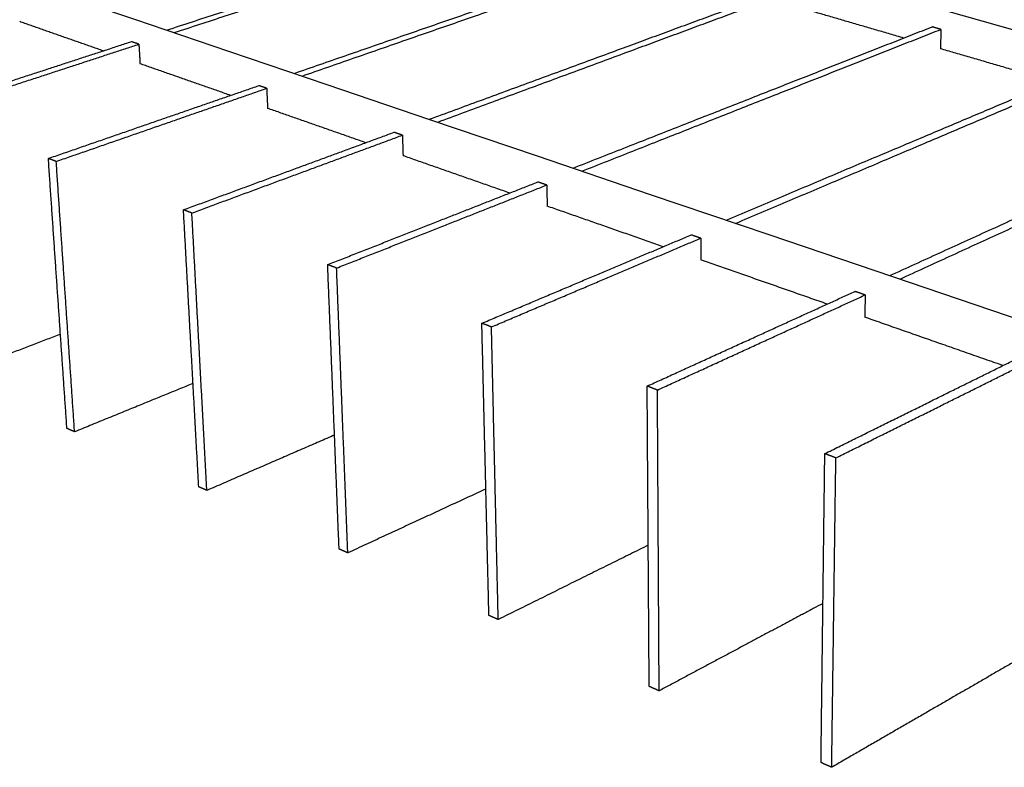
# Model space of a CAD drawing. Header units: millimetres. Extents: x 2538 to 24562, y 4449 to 23795.
# Tile 258 of 280: x 21853 to 22328, y 18757 to 19117. Entities that reach past the tile are written whole.
import ezdxf

# ---------------------------------------------------------------- set-up
doc = ezdxf.new("R2010")
doc.units = ezdxf.units.MM
doc.layers.add('Make2D$Visible$Curves', color=7, linetype='Continuous', true_color=0x000000)

msp = doc.modelspace()

# ---------------------------------------------------------------- linework, layer by layer
at = {"layer": 'Make2D$Visible$Curves', "color": 7, "lineweight": -3}
for points in [[(21918.01, 19229.39), (21934.14, 19224.82), (21972.83, 19213.85), (22012.99, 19202.46), (22054.7, 19190.64), (22098.07, 19178.34), (22143.18, 19165.55), (22190.15, 19152.23), (22239.09, 19138.36), (22290.14, 19123.89), (22343.42, 19108.78), (22399.09, 19093), (22457.31, 19076.49), (22518.26, 19059.21), (22582.15, 19041.1), (22649.18, 19022.09), (22660.77, 19018.81)], [(21725.04, 19179.44), (21744.84, 19172.71), (21783.18, 19159.69), (21823.1, 19146.13), (21864.73, 19131.99), (21908.15, 19117.25), (21953.5, 19101.84), (22000.9, 19085.75), (22050.49, 19068.9), (22102.44, 19051.26), (22156.91, 19032.76), (22214.1, 19013.33), (22274.2, 18992.92), (22305.42, 18982.32), (22337.46, 18971.44), (22370.34, 18960.27), (22404.12, 18948.8), (22438.81, 18937.02), (22468.01, 18927.1)]]:
    msp.add_lwpolyline(points, dxfattribs=at)
for points, weights in [([(21923.79, 19111.94), (22015.21, 19141.78), (22099.16, 19169.18)], [426.937200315, 445.921567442, 464.90593457]), ([(21927.37, 19110.72), (22018.79, 19140.66), (22102.73, 19168.16)], [426.197244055, 445.181486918, 464.165729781]), ([(21985.2, 19091.08), (22076.53, 19122.68), (22160.2, 19151.64)], [414.600806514, 433.584997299, 452.569188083]), ([(21989, 19089.79), (22080.32, 19121.5), (22163.97, 19150.55)], [413.860241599, 432.844612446, 451.828983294]), ([(22050.38, 19068.94), (22141.45, 19102.47), (22224.66, 19133.1)], [402.263753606, 421.248097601, 440.232441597]), ([(22054.42, 19067.57), (22145.46, 19101.22), (22228.65, 19131.96)], [401.523790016, 420.508013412, 439.492236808]), ([(22279.14, 19108.12), (22253.58, 19115.56), (22228.56, 19122.85)], [431.135430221, 435.738523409, 440.341616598]), ([(21893.15, 19101.93), (21872.8, 19109.05), (21852.87, 19116.02)], [427.385446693, 431.704557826, 436.023668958]), ([(22119.68, 19045.4), (22210.28, 19081.04), (22292.84, 19113.51)], [389.927187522, 408.911441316, 427.895695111]), ([(22123.98, 19043.94), (22214.54, 19079.71), (22297.06, 19112.29)], [389.186950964, 408.171220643, 427.155490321]), ([(22297.06, 19112.29), (22294.95, 19112.9), (22292.84, 19113.51)], [427.155490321, 427.525592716, 427.895695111]), ([(22297.06, 19112.29), (22296.95, 19107.62), (22296.84, 19102.96)], [427.155490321, 427.580091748, 428.004693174]), ([(21805.51, 19073.33), (21857.29, 19090.23), (21906.76, 19106.38)], [404.649066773, 414.113631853, 423.578196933]), ([(21809.07, 19071.97), (21860.87, 19088.94), (21910.34, 19105.14)], [403.908861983, 413.373427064, 422.837992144]), ([(21910.34, 19105.14), (21908.55, 19105.76), (21906.76, 19106.38)], [422.837992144, 423.208094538, 423.578196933]), ([(21910.34, 19105.14), (21910.62, 19100.43), (21910.89, 19095.73)], [422.837992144, 423.26259357, 423.687194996]), ([(22351.53, 19087.03), (22323.88, 19095.08), (22296.84, 19102.96)], [418.609512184, 423.307190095, 428.004868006]), ([(21954.54, 19080.47), (21932.49, 19088.18), (21910.89, 19095.73)], [414.859139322, 419.273154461, 423.6871696]), ([(22193.51, 19020.33), (22283.4, 19058.27), (22365.07, 19092.74)], [377.59032186, 396.574635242, 415.558948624]), ([(22198.09, 19018.77), (22287.93, 19056.86), (22369.54, 19091.46)], [376.850032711, 395.834388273, 414.818743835]), ([(21866.69, 19050.07), (21918.62, 19068.04), (21968.16, 19085.18)], [392.312320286, 401.776885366, 411.241450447]), ([(21870.48, 19048.63), (21922.42, 19066.66), (21971.96, 19083.87)], [391.572115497, 401.036680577, 410.501245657]), ([(21971.96, 19083.87), (21970.06, 19084.53), (21968.16, 19085.18)], [410.501245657, 410.871348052, 411.241450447]), ([(21971.96, 19083.87), (21972.18, 19079.04), (21972.4, 19074.22)], [410.501245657, 410.925847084, 411.35044851]), ([(22019.75, 19057.66), (21995.81, 19066.03), (21972.4, 19074.22)], [402.33361062, 406.841979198, 411.350347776]), ([(22272.33, 18993.56), (22361.21, 19034.04), (22441.71, 19070.71)], [365.253766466, 384.237984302, 403.222202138]), ([(22277.23, 18991.89), (22366.03, 19032.54), (22446.46, 19069.34)], [364.513398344, 383.497697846, 402.481997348]), ([(21931.84, 19025.3), (21983.84, 19044.44), (22033.36, 19062.68)], [379.9755738, 389.44013888, 398.90470396]), ([(22037.4, 19061.28), (22035.38, 19061.98), (22033.36, 19062.68)], [398.164499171, 398.534601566, 398.90470396]), ([(21935.89, 19023.77), (21987.88, 19042.98), (22037.4, 19061.28)], [379.23536901, 388.699934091, 398.164499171]), ([(22037.4, 19061.28), (22037.56, 19056.33), (22037.72, 19051.38)], [398.164499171, 398.589100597, 399.013702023]), ([(21875.64, 18919.92), (21871.23, 18984.07), (21866.69, 19050.07)], [403.631736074, 397.97202818, 392.312320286]), ([(21870.48, 19048.63), (21868.58, 19049.35), (21866.69, 19050.07)], [391.572115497, 391.942217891, 392.312320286]), ([(21879.34, 18918.28), (21874.97, 18982.52), (21870.48, 19048.63)], [402.891531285, 397.231823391, 391.572115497]), ([(22089.15, 19033.4), (22063.13, 19042.49), (22037.72, 19051.38)], [389.807692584, 394.410650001, 399.013607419]), ([(22001.37, 18998.87), (22053.32, 19019.3), (22102.72, 19038.73)], [367.638827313, 377.103392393, 386.567957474]), ([(22107.02, 19037.25), (22104.87, 19037.99), (22102.72, 19038.73)], [385.827752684, 386.197855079, 386.567957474]), ([(22005.69, 18997.23), (22057.63, 19017.74), (22107.02, 19037.25)], [366.898622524, 376.363187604, 385.827752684]), ([(22107.02, 19037.25), (22107.11, 19032.16), (22107.2, 19027.08)], [385.827752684, 386.252354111, 386.676955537]), ([(21939.19, 18891.76), (21935.57, 18957.55), (21931.84, 19025.3)], [391.294989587, 385.635281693, 379.9755738]), ([(21935.89, 19023.77), (21933.86, 19024.54), (21931.84, 19025.3)], [379.23536901, 379.605471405, 379.9755738]), ([(22163.16, 19007.52), (22134.83, 19017.42), (22107.2, 19027.09)], [377.281711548, 381.979443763, 386.677175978]), ([(21943.13, 18890.02), (21939.56, 18955.91), (21935.89, 19023.77)], [390.554784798, 384.895076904, 379.23536901]), ([(22075.72, 18970.61), (22127.5, 18992.46), (22176.66, 19013.21)], [355.302080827, 364.766645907, 374.231210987]), ([(22080.35, 18968.85), (22132.11, 18990.8), (22181.25, 19011.63)], [354.561876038, 364.026441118, 373.491006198]), ([(22181.25, 19011.63), (22178.95, 19012.42), (22176.66, 19013.21)], [373.491006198, 373.861108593, 374.231210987]), ([(22181.25, 19011.63), (22181.25, 19006.4), (22181.26, 19001.19)], [373.491006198, 373.915607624, 374.340209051]), ([(22242.25, 18979.86), (22211.36, 18990.66), (22181.26, 19001.19)], [364.755696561, 369.54795178, 374.340206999]), ([(22006.88, 18861.78), (22004.16, 18929.29), (22001.37, 18998.87)], [378.958243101, 373.298535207, 367.638827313]), ([(22005.69, 18997.23), (22003.53, 18998.05), (22001.37, 18998.87)], [366.898622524, 367.268724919, 367.638827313]), ([(22011.08, 18859.92), (22008.42, 18927.53), (22005.69, 18997.23)], [378.218038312, 372.558330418, 366.898622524]), ([(21933.84, 18988.99), (21933.84, 18988.99), (21933.84, 18988.99)], [437.472631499, 437.472575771, 437.472520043]), ([(22155.43, 18940.31), (22206.88, 18963.75), (22255.63, 18985.95)], [342.96533434, 352.429899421, 361.894464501]), ([(22160.39, 18938.42), (22211.82, 18961.96), (22260.54, 18984.26)], [342.225129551, 351.689694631, 361.154259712]), ([(22260.54, 18984.26), (22258.08, 18985.11), (22255.63, 18985.95)], [361.154259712, 361.524362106, 361.894464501]), ([(22260.54, 18984.26), (22260.45, 18978.89), (22260.37, 18973.53)], [361.154259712, 361.578861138, 362.003462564]), ([(22326.97, 18950.24), (22293.21, 18962.04), (22260.37, 18973.53)], [352.229938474, 357.116670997, 362.003403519]), ([(22079.12, 18829.77), (22077.45, 18899.09), (22075.72, 18970.61)], [366.621496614, 360.961788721, 355.302080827]), ([(22080.35, 18968.85), (22078.03, 18969.73), (22075.72, 18970.61)], [354.561876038, 354.931978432, 355.302080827]), ([(22083.61, 18827.78), (22082.01, 18897.21), (22080.35, 18968.85)], [365.881291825, 360.221583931, 354.561876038]), ([(21872.51, 18965.35), (21846.25, 18955.23), (21819.34, 18944.86)], [425.270052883, 420.249165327, 415.228277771]), ([(22241.08, 18907.75), (22292.01, 18932.94), (22340.18, 18956.77)], [330.628587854, 340.093152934, 349.557718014]), ([(22246.42, 18905.72), (22297.31, 18931.02), (22345.45, 18954.95)], [329.888383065, 339.352948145, 348.817513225]), ([(21936.45, 18941.59), (21908.27, 18930.09), (21879.34, 18918.28)], [413.669712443, 408.280621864, 402.891531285]), ([(22156.4, 18795.54), (22155.92, 18866.75), (22155.43, 18940.31)], [354.284750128, 348.625042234, 342.96533434]), ([(22160.39, 18938.42), (22157.91, 18939.37), (22155.43, 18940.31)], [342.225129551, 342.595231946, 342.96533434]), ([(22161.2, 18793.41), (22160.8, 18864.74), (22160.39, 18938.42)], [353.544545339, 347.884837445, 342.225129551]), ([(21879.34, 18918.28), (21877.49, 18919.1), (21875.64, 18919.92)], [402.891531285, 403.261633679, 403.631736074]), ([(22004.67, 18916.71), (21974.35, 18903.56), (21943.13, 18890.02)], [402.186115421, 396.370450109, 390.554784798]), ([(22239.25, 18758.84), (22240.15, 18832.04), (22241.08, 18907.75)], [341.948003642, 336.288295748, 330.628587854]), ([(22246.42, 18905.72), (22243.75, 18906.74), (22241.08, 18907.75)], [329.888383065, 330.258485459, 330.628587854]), ([(22244.41, 18756.55), (22245.4, 18829.88), (22246.42, 18905.72)], [341.207798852, 335.548090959, 329.888383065]), ([(21943.13, 18890.02), (21941.16, 18890.89), (21939.19, 18891.76)], [390.554784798, 390.924887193, 391.294989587]), ([(22077.65, 18890.71), (22044.91, 18875.57), (22011.08, 18859.92)], [390.848874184, 384.533456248, 378.218038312]), ([(22155.94, 18863.63), (22120.45, 18846.04), (22083.61, 18827.78)], [379.699237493, 372.790264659, 365.881291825]), ([(22011.08, 18859.92), (22008.97, 18860.85), (22006.88, 18861.78)], [378.218038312, 378.588140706, 378.958243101]), ([(22240.19, 18835.57), (22201.53, 18814.94), (22161.2, 18793.41)], [368.796488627, 361.170516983, 353.544545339]), ([(22083.61, 18827.78), (22081.36, 18828.78), (22079.12, 18829.77)], [365.881291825, 366.25139422, 366.621496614]), ([(22331.19, 18806.73), (22288.86, 18782.25), (22244.41, 18756.55)], [358.225859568, 349.71682921, 341.207798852]), ([(22161.2, 18793.41), (22158.8, 18794.48), (22156.4, 18795.54)], [353.544545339, 353.914647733, 354.284750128]), ([(22244.41, 18756.55), (22241.82, 18757.69), (22239.25, 18758.84)], [341.207798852, 341.577901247, 341.948003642])]:
    msp.add_rational_spline(points, weights, degree=2, dxfattribs=at)

doc.saveas('drawing.dxf')
